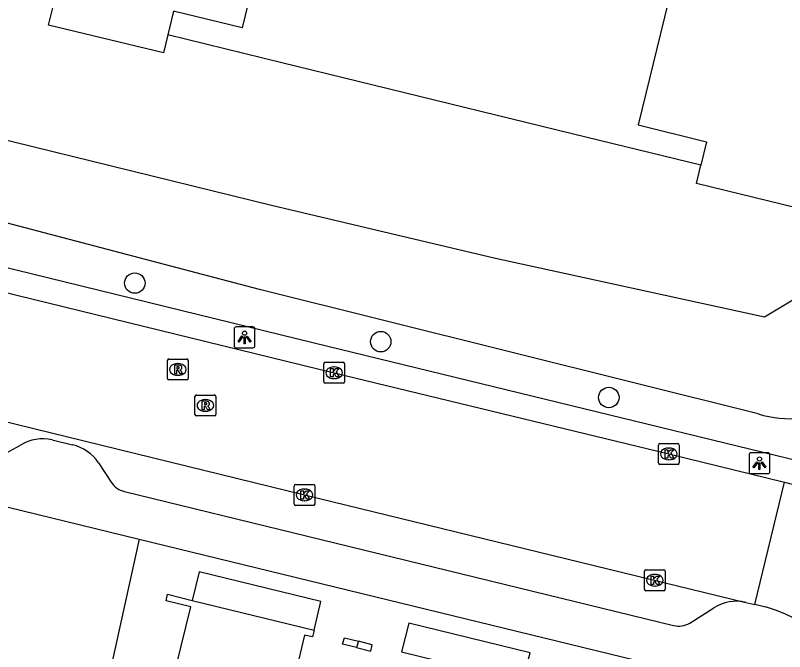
# Model space of a CAD drawing. Extents: x 163268 to 164360, y 381529 to 382285.
# Drawn here: x 163817.66 to 163854.48, y 382163.66 to 382194.1 of the extents above; entities that cross this region are included whole.
import ezdxf

# ---------------------------------------------------------------- set-up
doc = ezdxf.new("R2010")
doc.units = 0
for name, color, linetype in [('IMGEO_Boom', 7, 'Continuous'), ('IMGEO_Groenvoorziening', 7, 'Continuous'), ('IMGEO_Kolk', 7, 'Continuous'), ('IMGEO_Lichtpunt', 7, 'Continuous'), ('IMGEO_Pand', 7, 'Continuous'), ('IMGEO_Pand_overbouw', 7, 'Continuous'), ('IMGEO_Rijbaan_lokaal_gesloten', 7, 'Continuous'), ('IMGEO_Rijbaan_lokaal_open', 7, 'Continuous'), ('IMGEO_Rioolput', 7, 'Continuous'), ('IMGEO_Voetpad_open', 7, 'Continuous'), ('IMGEO_Waterloop', 7, 'Continuous')]:
    doc.layers.add(name, color=color, linetype=linetype)

msp = doc.modelspace()

# ---------------------------------------------------------------- linework, layer by layer
at = {"layer": 'IMGEO_Boom'}
for centre in [(163823.376, 382181.292), (163835.148, 382178.491), (163846.061, 382175.82)]:
    msp.add_circle(centre, 0.489, dxfattribs=at)
at = {"layer": 'IMGEO_Groenvoorziening'}
for points in [[(163853.204, 382175.038), (163829.348, 382180.985), (163811.747, 382185.605), (163795.941, 382190.081), (163793.926, 382191.067)], [(163823.589, 382169.051), (163822.215, 382162.822)]]:
    msp.add_lwpolyline(points, dxfattribs=at)
msp.add_arc((163854.774, 382180.2), 5.396, 253.0885, 339.7856, dxfattribs=at)
at = {"layer": 'IMGEO_Kolk'}
for p, q in [((163832.493, 382177.502), (163833.345, 382177.502)), ((163832.418, 382176.576), (163832.418, 382177.428)), ((163832.906, 382177.282), (163832.931, 382177.282)), ((163833.419, 382177.428), (163833.419, 382176.576)), ((163832.929, 382176.722), (163832.904, 382176.722)), ((163833.345, 382176.502), (163832.493, 382176.502)), ((163848.435, 382172.694), (163848.435, 382173.546)), ((163848.51, 382173.62), (163849.362, 382173.62)), ((163848.923, 382173.4), (163848.948, 382173.4)), ((163849.436, 382173.546), (163849.436, 382172.694)), ((163848.946, 382172.84), (163848.921, 382172.84)), ((163849.362, 382172.62), (163848.51, 382172.62)), ((163830.999, 382170.734), (163830.999, 382171.586)), ((163831.074, 382171.66), (163831.926, 382171.66)), ((163832, 382171.586), (163832, 382170.734)), ((163831.487, 382171.44), (163831.512, 382171.44)), ((163831.51, 382170.88), (163831.485, 382170.88)), ((163831.926, 382170.66), (163831.074, 382170.66)), ((163847.839, 382167.579), (163848.691, 382167.579)), ((163847.764, 382166.653), (163847.764, 382167.505)), ((163848.252, 382167.359), (163848.277, 382167.359)), ((163848.765, 382167.505), (163848.765, 382166.653)), ((163848.275, 382166.799), (163848.25, 382166.799)), ((163848.691, 382166.579), (163847.839, 382166.579))]:
    msp.add_line(p, q, dxfattribs=at)
for points in [[(163832.493, 382177.502), (163833.345, 382177.502)], [(163832.418, 382176.576), (163832.418, 382177.428)], [(163832.739, 382177.202), (163832.862, 382177.202), (163832.862, 382177.051), (163832.992, 382177.202), (163833.156, 382177.202), (163833.01, 382177.051), (163833.163, 382176.802), (163833.011, 382176.802), (163832.926, 382176.966), (163832.862, 382176.899), (163832.862, 382176.802), (163832.739, 382176.802), (163832.739, 382177.202)], [(163833.419, 382177.428), (163833.419, 382176.576)], [(163833.345, 382176.502), (163832.493, 382176.502)], [(163848.435, 382172.694), (163848.435, 382173.546)], [(163848.51, 382173.62), (163849.362, 382173.62)], [(163849.436, 382173.546), (163849.436, 382172.694)], [(163848.756, 382173.32), (163848.879, 382173.32), (163848.879, 382173.169), (163849.009, 382173.32), (163849.173, 382173.32), (163849.027, 382173.169), (163849.18, 382172.92), (163849.028, 382172.92), (163848.943, 382173.084), (163848.879, 382173.017), (163848.879, 382172.92), (163848.756, 382172.92), (163848.756, 382173.32)], [(163849.362, 382172.62), (163848.51, 382172.62)], [(163830.999, 382170.734), (163830.999, 382171.586)], [(163831.074, 382171.66), (163831.926, 382171.66)], [(163832, 382171.586), (163832, 382170.734)], [(163831.32, 382171.36), (163831.443, 382171.36), (163831.443, 382171.209), (163831.573, 382171.36), (163831.737, 382171.36), (163831.591, 382171.209), (163831.744, 382170.96), (163831.592, 382170.96), (163831.507, 382171.124), (163831.443, 382171.057), (163831.443, 382170.96), (163831.32, 382170.96), (163831.32, 382171.36)], [(163831.926, 382170.66), (163831.074, 382170.66)], [(163847.839, 382167.579), (163848.691, 382167.579)], [(163847.764, 382166.653), (163847.764, 382167.505)], [(163848.085, 382167.279), (163848.208, 382167.279), (163848.208, 382167.128), (163848.338, 382167.279), (163848.502, 382167.279), (163848.356, 382167.128), (163848.509, 382166.879), (163848.357, 382166.879), (163848.272, 382167.043), (163848.208, 382166.976), (163848.208, 382166.879), (163848.085, 382166.879), (163848.085, 382167.279)], [(163848.765, 382167.505), (163848.765, 382166.653)], [(163848.691, 382166.579), (163847.839, 382166.579)]]:
    msp.add_lwpolyline(points, dxfattribs=at)
for centre, start, end in [((163832.495, 382177.426), 91.552, 178.448), ((163832.495, 382177.426), 91.552, 178.448), ((163833.343, 382177.426), 1.552, 88.448), ((163833.343, 382177.426), 1.552, 88.448), ((163832.495, 382176.578), 181.552, 268.448), ((163832.495, 382176.578), 181.552, 268.448), ((163833.343, 382176.578), 271.552, 358.448), ((163833.343, 382176.578), 271.552, 358.448), ((163848.512, 382173.544), 91.552, 178.448), ((163848.512, 382173.544), 91.552, 178.448), ((163849.36, 382173.544), 1.552, 88.448), ((163849.36, 382173.544), 1.552, 88.448), ((163848.512, 382172.696), 181.552, 268.448), ((163848.512, 382172.696), 181.552, 268.448), ((163849.36, 382172.696), 271.552, 358.448), ((163849.36, 382172.696), 271.552, 358.448), ((163831.076, 382171.584), 91.552, 178.448), ((163831.076, 382171.584), 91.552, 178.448), ((163831.924, 382171.584), 1.552, 88.448), ((163831.924, 382171.584), 1.552, 88.448), ((163831.076, 382170.736), 181.552, 268.448), ((163831.076, 382170.736), 181.552, 268.448), ((163831.924, 382170.736), 271.552, 358.448), ((163831.924, 382170.736), 271.552, 358.448), ((163847.841, 382167.503), 91.552, 178.448), ((163847.841, 382167.503), 91.552, 178.448), ((163848.689, 382167.503), 1.552, 88.448), ((163848.689, 382167.503), 1.552, 88.448), ((163847.841, 382166.655), 181.552, 268.448), ((163847.841, 382166.655), 181.552, 268.448), ((163848.689, 382166.655), 271.552, 358.448), ((163848.689, 382166.655), 271.552, 358.448)]:
    msp.add_arc(centre, 0.0765, start, end, dxfattribs=at)
for centre, major_axis, ratio, start_param, end_param in [((163832.905, 382177.002), (-0.387, 0.002), 0.722429, 4.712389, 7.853982), ((163832.93, 382177.002), (-0.39, 0.002), 0.717154, 1.570796, 4.712389), ((163848.922, 382173.12), (-0.387, 0.002), 0.722429, 4.712389, 7.853982), ((163848.947, 382173.12), (-0.39, 0.002), 0.717154, 1.570796, 4.712389), ((163831.486, 382171.16), (-0.387, 0.002), 0.722429, 4.712389, 7.853982), ((163831.511, 382171.16), (-0.39, 0.002), 0.717154, 1.570796, 4.712389), ((163848.251, 382167.079), (-0.387, 0.002), 0.722429, 4.712389, 7.853982), ((163848.276, 382167.079), (-0.39, 0.002), 0.717154, 1.570796, 4.712389)]:
    msp.add_ellipse(centre, major_axis=major_axis, ratio=ratio, start_param=start_param, end_param=end_param, dxfattribs=at)
at = {"layer": 'IMGEO_Lichtpunt'}
for p, q in [((163828.129, 382179.098), (163828.129, 382178.291)), ((163828.129, 382179.098), (163828.129, 382178.291)), ((163829.031, 382179.193), (163828.223, 382179.193)), ((163829.031, 382179.193), (163828.223, 382179.193)), ((163829.125, 382178.291), (163829.125, 382179.098)), ((163829.125, 382178.291), (163829.125, 382179.098)), ((163828.223, 382178.197), (163829.031, 382178.197)), ((163828.223, 382178.197), (163829.031, 382178.197)), ((163852.774, 382173.079), (163852.774, 382172.272)), ((163852.774, 382173.079), (163852.774, 382172.272)), ((163853.676, 382173.174), (163852.868, 382173.174)), ((163853.676, 382173.174), (163852.868, 382173.174)), ((163853.77, 382172.272), (163853.77, 382173.079)), ((163853.77, 382172.272), (163853.77, 382173.079)), ((163852.868, 382172.178), (163853.676, 382172.178)), ((163852.868, 382172.178), (163853.676, 382172.178))]:
    msp.add_line(p, q, dxfattribs=at)
for points in [[(163828.503, 382178.762), (163828.542, 382178.734), (163828.354, 382178.472), (163828.316, 382178.499), (163828.503, 382178.762)], [(163828.605, 382178.714), (163828.652, 382178.714), (163828.652, 382178.392), (163828.605, 382178.392), (163828.605, 382178.714)], [(163828.715, 382178.734), (163828.753, 382178.761), (163828.94, 382178.499), (163828.901, 382178.471), (163828.715, 382178.734)], [(163853.148, 382172.743), (163853.187, 382172.715), (163852.999, 382172.453), (163852.961, 382172.48), (163853.148, 382172.743)], [(163853.25, 382172.695), (163853.297, 382172.695), (163853.297, 382172.373), (163853.25, 382172.373), (163853.25, 382172.695)], [(163853.36, 382172.715), (163853.398, 382172.742), (163853.585, 382172.48), (163853.546, 382172.452), (163853.36, 382172.715)]]:
    msp.add_lwpolyline(points, dxfattribs=at)
for centre in [(163828.628, 382178.896), (163853.273, 382172.877)]:
    msp.add_circle(centre, 0.0994, dxfattribs=at)
for centre, start, end in [((163828.223, 382179.098), 90, 180), ((163828.223, 382179.098), 90, 180), ((163829.031, 382179.098), 0, 90), ((163829.031, 382179.098), 0, 90), ((163828.223, 382178.291), 180, 270), ((163828.223, 382178.291), 180, 270), ((163829.031, 382178.291), 270, 0), ((163829.031, 382178.291), 270, 360), ((163852.868, 382173.079), 90, 180), ((163852.868, 382173.079), 90, 180), ((163853.676, 382173.079), 0, 90), ((163853.676, 382173.079), 0, 90), ((163852.868, 382172.272), 180, 270), ((163852.868, 382172.272), 180, 270), ((163853.676, 382172.272), 270, 0), ((163853.676, 382172.272), 270, 360)]:
    msp.add_arc(centre, 0.0946, start, end, dxfattribs=at)
at = {"layer": 'IMGEO_Pand'}
for points in [[(163828.625, 382202.651), (163830.626, 382202.16), (163828.52, 382193.508), (163825.231, 382194.308), (163824.955, 382193.167)], [(163849.627, 382197.685), (163847.466, 382188.858), (163850.742, 382188.057), (163850.46, 382186.934)], [(163824.955, 382193.167), (163824.745, 382192.31), (163819.25, 382193.63), (163819.56, 382194.92)], [(163855.751, 382184.72), (163850.252, 382186.054), (163850.46, 382186.934)], [(163822.567, 382151.602), (163826.062, 382165.81), (163824.876, 382166.099), (163824.946, 382166.406), (163826.126, 382166.11), (163831.959, 382164.693), (163831.882, 382164.365), (163831.492, 382164.454), (163831.207, 382163.233), (163833.32, 382162.741), (163833.413, 382163.14), (163833.74, 382163.063), (163833.678, 382162.656)], [(163833.993, 382163.855), (163833.323, 382164.027), (163833.407, 382164.323), (163834.085, 382164.156)], [(163834.085, 382164.156), (163833.993, 382163.855)], [(163833.993, 382163.855), (163834.668, 382163.681), (163834.743, 382163.994), (163834.085, 382164.156)]]:
    msp.add_lwpolyline(points, dxfattribs=at)
at = {"layer": 'IMGEO_Pand_overbouw'}
for points in [[(163826.126, 382166.11), (163831.959, 382164.693), (163832.277, 382166.062), (163826.464, 382167.483)], [(163836.146, 382163.648), (163841.939, 382162.237), (163842.291, 382163.61), (163836.486, 382165.023)]]:
    msp.add_lwpolyline(points, close=True, dxfattribs=at)
at = {"layer": 'IMGEO_Rijbaan_lokaal_gesloten'}
for points in [[(163799.709, 382185.043), (163801.075, 382184.7), (163809.988, 382182.603), (163816.949, 382180.901), (163832.919, 382177.001), (163848.935, 382173.119), (163854.476, 382171.773)], [(163798.642, 382179.156), (163805.152, 382177.618), (163815.272, 382175.133), (163831.5, 382171.161), (163852.615, 382166.02)], [(163852.615, 382166.02), (163853.046, 382165.915)]]:
    msp.add_lwpolyline(points, dxfattribs=at)
at = {"layer": 'IMGEO_Rijbaan_lokaal_open'}
for points in [[(163853.046, 382165.915), (163854.476, 382171.773)], [(163853.568, 382165.798), (163853.046, 382165.915)]]:
    msp.add_lwpolyline(points, dxfattribs=at)
for centre, radius, start, end in [((163856.676, 382179.479), 8.013, 254.0675, 282.3965), ((163851.661, 382158.951), 7.108, 12.7722, 74.4361)]:
    msp.add_arc(centre, radius, start, end, dxfattribs=at)
at = {"layer": 'IMGEO_Rioolput'}
for p, q in [((163824.934, 382176.735), (163824.934, 382177.587)), ((163825.009, 382177.661), (163825.861, 382177.661)), ((163825.935, 382177.587), (163825.935, 382176.735)), ((163825.422, 382177.441), (163825.447, 382177.441)), ((163825.445, 382176.881), (163825.42, 382176.881)), ((163825.861, 382176.661), (163825.009, 382176.661)), ((163826.253, 382175.013), (163826.253, 382175.865)), ((163826.328, 382175.939), (163827.18, 382175.939)), ((163826.741, 382175.719), (163826.766, 382175.719)), ((163827.254, 382175.865), (163827.254, 382175.013)), ((163827.18, 382174.939), (163826.328, 382174.939)), ((163826.764, 382175.159), (163826.739, 382175.159))]:
    msp.add_line(p, q, dxfattribs=at)
for points in [[(163824.934, 382176.735), (163824.934, 382177.587)], [(163825.009, 382177.661), (163825.861, 382177.661)], [(163825.935, 382177.587), (163825.935, 382176.735)], [(163825.523, 382177.359), (163825.271, 382177.361), (163825.271, 382176.961)], [(163825.271, 382176.961), (163825.395, 382176.961), (163825.395, 382177.123), (163825.406, 382177.123)], [(163825.449, 382177.28), (163825.395, 382177.28), (163825.395, 382177.199)], [(163825.395, 382177.199), (163825.447, 382177.199)], [(163825.453, 382177.094), (163825.524, 382176.961), (163825.664, 382176.961), (163825.599, 382177.087)], [(163825.861, 382176.661), (163825.009, 382176.661)], [(163826.253, 382175.013), (163826.253, 382175.865)], [(163826.328, 382175.939), (163827.18, 382175.939)], [(163826.842, 382175.637), (163826.59, 382175.639), (163826.59, 382175.239)], [(163827.254, 382175.865), (163827.254, 382175.013)], [(163826.59, 382175.239), (163826.714, 382175.239), (163826.714, 382175.401), (163826.725, 382175.401)], [(163826.768, 382175.558), (163826.714, 382175.558), (163826.714, 382175.477)], [(163826.714, 382175.477), (163826.766, 382175.477)], [(163826.772, 382175.372), (163826.843, 382175.239), (163826.983, 382175.239), (163826.918, 382175.365)], [(163827.18, 382174.939), (163826.328, 382174.939)]]:
    msp.add_lwpolyline(points, dxfattribs=at)
for centre, radius, start, end in [((163825.011, 382177.585), 0.0765, 91.552, 178.448), ((163825.011, 382177.585), 0.0765, 91.552, 178.448), ((163825.859, 382177.585), 0.0765, 1.552, 88.448), ((163825.859, 382177.585), 0.0765, 1.552, 88.448), ((163825.405, 382177.07), 0.0533, 26.0293, 88.6989), ((163825.431, 382177.388), 0.19, 274.7715, 282.9687), ((163825.455, 382177.184), 0.0964, 77.0061, 93.1865), ((163825.469, 382177.241), 0.0378, 276.6634, 79.6772), ((163825.522, 382177.249), 0.109, 350.3612, 89.416), ((163825.52, 382177.249), 0.112, 277.5842, 350.9817), ((163825.504, 382177.034), 0.108, 29.5134, 73.7905), ((163825.011, 382176.737), 0.0765, 181.552, 268.448), ((163825.011, 382176.737), 0.0765, 181.552, 268.448), ((163825.859, 382176.737), 0.0765, 271.552, 358.448), ((163825.859, 382176.737), 0.0765, 271.552, 358.448), ((163826.33, 382175.863), 0.0765, 91.552, 178.448), ((163826.33, 382175.863), 0.0765, 91.552, 178.448), ((163826.841, 382175.527), 0.109, 350.3612, 89.416), ((163827.178, 382175.863), 0.0765, 1.552, 88.448), ((163827.178, 382175.863), 0.0765, 1.552, 88.448), ((163826.724, 382175.348), 0.0533, 26.0293, 88.6989), ((163826.75, 382175.666), 0.19, 274.7715, 282.9687), ((163826.774, 382175.462), 0.0964, 77.0061, 93.1865), ((163826.788, 382175.519), 0.0378, 276.6634, 79.6772), ((163826.839, 382175.527), 0.112, 277.5842, 350.9817), ((163826.823, 382175.312), 0.108, 29.5134, 73.7905), ((163826.33, 382175.015), 0.0765, 181.552, 268.448), ((163826.33, 382175.015), 0.0765, 181.552, 268.448), ((163827.178, 382175.015), 0.0765, 271.552, 358.448), ((163827.178, 382175.015), 0.0765, 271.552, 358.448)]:
    msp.add_arc(centre, radius, start, end, dxfattribs=at)
for centre, major_axis, ratio, start_param, end_param in [((163825.421, 382177.161), (-0.387, 0.002), 0.722429, 4.712389, 7.853982), ((163825.446, 382177.161), (-0.39, 0.002), 0.717154, 1.570796, 4.712389), ((163826.74, 382175.439), (-0.387, 0.002), 0.722429, 4.712389, 7.853982), ((163826.765, 382175.439), (-0.39, 0.002), 0.717154, 1.570796, 4.712389)]:
    msp.add_ellipse(centre, major_axis=major_axis, ratio=ratio, start_param=start_param, end_param=end_param, dxfattribs=at)
at = {"layer": 'IMGEO_Voetpad_open'}
for points in [[(163858.186, 382172.452), (163857.005, 382172.258), (163856.815, 382173.34), (163855.378, 382173.362), (163855.29, 382172.74), (163831.956, 382178.425), (163799.313, 382186.402), (163793.111, 382187.848)], [(163800.51, 382174.679), (163823.589, 382169.051)], [(163819.417, 382173.796), (163820.388, 382173.559)], [(163817.029, 382173.061), (163817.902, 382173.543)], [(163821.646, 382172.688), (163822.252, 382171.772)], [(163822.886, 382171.324), (163849.163, 382164.908)], [(163823.589, 382169.051), (163853.576, 382161.738)], [(163849.933, 382165.031), (163851.082, 382165.763)]]:
    msp.add_lwpolyline(points, dxfattribs=at)
for centre, radius, start, end in [((163818.968, 382171.824), 2.022, 77.1629, 121.7985), ((163819.931, 382171.555), 2.055, 33.4469, 77.158), ((163823.058, 382172.24), 0.932, 210.155, 259.3531), ((163852.157, 382164.054), 2.019, 76.8737, 122.16), ((163849.388, 382165.971), 1.087, 258.0531, 300.0985)]:
    msp.add_arc(centre, radius, start, end, dxfattribs=at)
at = {"layer": 'IMGEO_Waterloop'}
for points in [[(163855.751, 382184.72), (163857.074, 382184.258), (163856.627, 382182.979), (163855.99, 382181.153), (163853.515, 382179.66), (163840.646, 382182.469), (163829.917, 382185.005), (163815.626, 382188.515), (163803.182, 382191.841), (163801.892, 382191.922), (163797.444, 382192.463), (163794.602, 382193.737)], [(163850.46, 382186.934), (163845.022, 382188.263), (163830.417, 382191.833), (163824.955, 382193.167)]]:
    msp.add_lwpolyline(points, dxfattribs=at)

doc.saveas('drawing.dxf')
